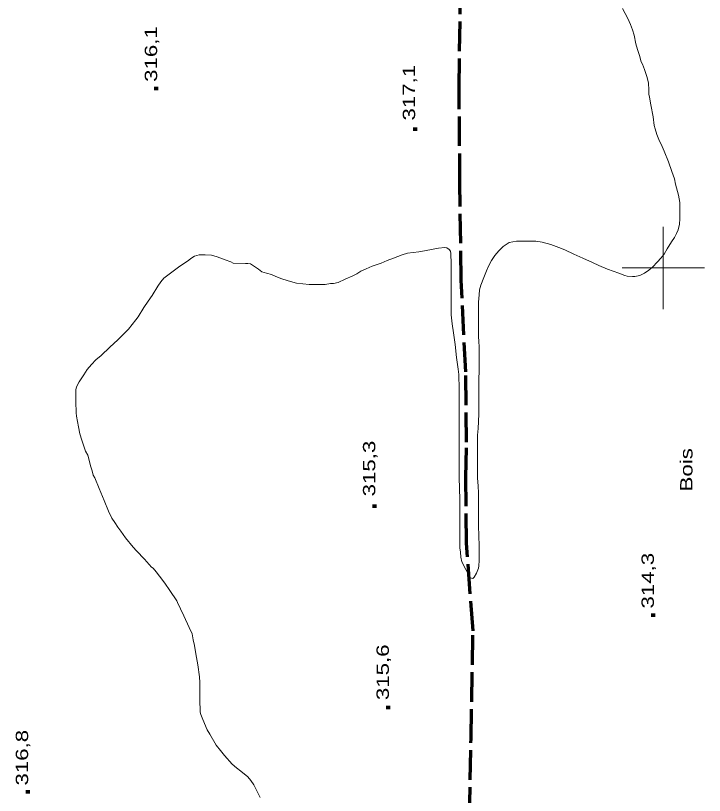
# Model space of a CAD drawing. Extents: x 240591 to 242335, y 5323482 to 5326937.
# Drawn here: x 241642.4 to 241810, y 5324871.6 to 5325061.4 of the extents above; entities that cross this region are included whole.
import ezdxf

# ---------------------------------------------------------------- set-up
doc = ezdxf.new("R2010")
doc.units = 0
doc.header["$LTSCALE"] = 1.2
doc.linetypes.add('LONG_DASHED', pattern=[7.5, 6, -1.5])
for name, color, linetype, lineweight in [('2', 7, 'Continuous', 13), ('22', 7, 'LONG_DASHED', 70), ('3', 7, 'Continuous', 140), ('44', 7, 'Continuous', 25), ('61', 7, 'Continuous', 13)]:
    doc.layers.add(name, color=color, linetype=linetype, lineweight=lineweight)

msp = doc.modelspace()

# ---------------------------------------------------------------- linework, layer by layer
at = {"layer": '2', "linetype": 'LONG_DASHED'}
for points in [[(241790.1, 5325063.2), (241791.4, 5325060.7), (241792, 5325059.3), (241792.5, 5325058), (241792.9, 5325056.7), (241793.3, 5325054.6), (241793.7, 5325053.2), (241794.2, 5325051.7), (241794.6, 5325050.2), (241794.9, 5325049.6), (241795.4, 5325048.3), (241796.1, 5325046.4), (241796.4, 5325045), (241796.5, 5325043.4), (241796.5, 5325042.3), (241796.6, 5325041.6), (241797, 5325039.7), (241797.5, 5325036.8), (241797.8, 5325034.7), (241798, 5325033.9), (241798.4, 5325032.5), (241798.9, 5325031.3), (241799.7, 5325029.6), (241800.2, 5325028.4), (241801.3, 5325025.8), (241802.1, 5325023.5), (241802.7, 5325021.7), (241803, 5325020.4), (241803.7, 5325017.7), (241804, 5325015.9), (241804, 5325014.7), (241804, 5325012), (241803.9, 5325010.7), (241803.6, 5325009.3), (241803.2, 5325008.4), (241802.7, 5325007.4), (241802, 5325006.4), (241800.9, 5325004.7), (241800.2, 5325003.4), (241799.4, 5325002.4), (241798.6, 5325001.5), (241797.4, 5325000.2), (241796.5, 5324999.5), (241795.4, 5324998.7), (241794.3, 5324998.2), (241793.1, 5324997.9), (241792.5, 5324997.9), (241791.2, 5324998), (241790.6, 5324998.2), (241789.2, 5324998.7), (241786.4, 5324999.7), (241784.3, 5325000.6), (241782.8, 5325001.3), (241780.4, 5325002.4), (241778.2, 5325003.4), (241776, 5325004.4), (241774.6, 5325005), (241772.6, 5325005.7), (241770.5, 5325006.3), (241769, 5325006.5), (241767.4, 5325006.5), (241764.3, 5325006.5), (241762.5, 5325006.2), (241762, 5325005.9), (241761, 5325005.2), (241760, 5325004.2), (241759, 5325003), (241758.2, 5325001.8), (241757.5, 5325000.6), (241757, 5324999.3), (241756.3, 5324997.7), (241755.6, 5324995.8), (241755.3, 5324994.7), (241755.2, 5324993.5), (241755, 5324991.7), (241755, 5324990), (241755, 5324988), (241755, 5324985.2), (241755, 5324983.3), (241755.1, 5324982.1), (241755.2, 5324980.8), (241755.2, 5324978.2)], [(241755.2, 5324978.2), (241755.2, 5324975.2), (241755.1, 5324972.7), (241755.1, 5324970.2), (241755.1, 5324967.5), (241755.1, 5324964.5), (241755, 5324962.6), (241754.9, 5324960.9), (241754.8, 5324959.3), (241754.8, 5324957.8), (241754.8, 5324954.6), (241754.8, 5324952), (241754.8, 5324948.8), (241754.9, 5324947), (241755, 5324945.2), (241755, 5324943.5), (241755, 5324940.9), (241755, 5324937.6), (241755.1, 5324934.4), (241755.2, 5324932.8), (241755.2, 5324931.2), (241755.2, 5324928.8), (241755.1, 5324927.5), (241755, 5324926.9), (241754.5, 5324925.7), (241754, 5324924.7), (241753.6, 5324924.4), (241753, 5324924.6), (241752.7, 5324925.1), (241751.9, 5324926.6), (241751, 5324928.5), (241750.7, 5324929.6), (241750.6, 5324930.8), (241750.5, 5324931.9), (241750.5, 5324934.2), (241750.5, 5324937.4), (241750.5, 5324940.4), (241750.5, 5324943.6), (241750.4, 5324946.3), (241750.3, 5324949), (241750.3, 5324951.6), (241750.3, 5324955), (241750.3, 5324958.6), (241750.3, 5324961.1), (241750.3, 5324964), (241750.3, 5324966.9), (241750.3, 5324970.5), (241750.2, 5324974.1), (241750.1, 5324975.4), (241749.7, 5324978.2), (241749.3, 5324981.4), (241748.9, 5324984.2), (241748.6, 5324986.4), (241748.4, 5324988.6), (241748.4, 5324989.6), (241748.4, 5324992.9), (241748.4, 5324995.7), (241748.4, 5324998.3), (241748.4, 5325001), (241748.3, 5325003.5), (241748.2, 5325004.1), (241747.9, 5325004.5), (241747.3, 5325004.9), (241746.8, 5325005), (241745.3, 5325004.8), (241744, 5325004.6), (241741.9, 5325004.2), (241740.5, 5325003.9), (241739.1, 5325003.8), (241737.7, 5325003.6), (241736.4, 5325003.2), (241734.3, 5325002.4), (241732.8, 5325001.8), (241731.3, 5325001.2), (241729.1, 5325000.4), (241727.7, 5324999.8), (241726.4, 5324999.2), (241725.4, 5324998.6), (241724.4, 5324998.1), (241722.6, 5324997.3), (241720.9, 5324996.5), (241719.7, 5324996.2), (241719, 5324996.2), (241717.7, 5324996), (241716.3, 5324996), (241713.8, 5324996), (241712.3, 5324996.1), (241710.7, 5324996.3), (241709.3, 5324996.7), (241707.4, 5324997.3), (241706.3, 5324997.7), (241704.6, 5324998.4), (241703.4, 5324998.7), (241702.3, 5324999.1), (241701.5, 5324999.7), (241699.5, 5325001), (241698.9, 5325001.1), (241698.3, 5325001.1), (241695.3, 5325001.2), (241694.7, 5325001.5), (241693.4, 5325002)], [(241693.4, 5325002), (241691.4, 5325002.7), (241690, 5325003.1), (241688.5, 5325003.2), (241687, 5325003.2), (241685.9, 5325002.9), (241685, 5325002.3), (241684.5, 5325001.9), (241682, 5325000.2), (241679.7, 5324998.5), (241678.4, 5324997.5), (241677.7, 5324996.6), (241677, 5324995.6), (241675.6, 5324993.3), (241674.6, 5324991.9), (241673.6, 5324990.4), (241672.2, 5324988.1), (241671.6, 5324987.4), (241669.8, 5324985.1), (241668.5, 5324983.8), (241667.2, 5324982.5), (241665.3, 5324980.7), (241663.2, 5324978.7), (241661.9, 5324977.6), (241660.8, 5324976.5), (241659.8, 5324975.3), (241659, 5324974), (241657.8, 5324972.3), (241657.2, 5324971.1), (241657, 5324970.3), (241657, 5324969.3), (241657, 5324967.5), (241657.1, 5324964.7), (241657.2, 5324963.9), (241657.7, 5324961.3), (241658, 5324959.6), (241658.5, 5324958.1), (241659.4, 5324955.4), (241659.9, 5324954.4), (241660.3, 5324953.2), (241660.6, 5324951.8), (241661, 5324950.6), (241661.2, 5324949.6), (241661.6, 5324948.9)], [(241661.6, 5324948.9), (241662.7, 5324946.3), (241663.9, 5324943.4), (241665, 5324940.8), (241665.8, 5324939.1), (241666.5, 5324938), (241667.2, 5324936.9), (241668, 5324935.9), (241669.1, 5324934.3), (241671, 5324932), (241671.8, 5324931.1), (241673.7, 5324929.1), (241675.4, 5324927.2), (241675.8, 5324926.9), (241676.6, 5324926), (241677.4, 5324925), (241678.7, 5324923.3), (241679.9, 5324921.5), (241681.6, 5324919), (241681.8, 5324918.6), (241682.5, 5324917), (241683.3, 5324915.3), (241684.6, 5324912.5), (241685.3, 5324910.9), (241685.6, 5324909.5), (241685.9, 5324908.1), (241686.2, 5324906.1), (241686.7, 5324903.4), (241687.1, 5324900.5), (241687.2, 5324899.1), (241687.2, 5324897.8), (241687.2, 5324895), (241687.3, 5324891.9), (241687.4, 5324891.3), (241687.9, 5324890.1), (241689, 5324887.6), (241689.6, 5324886.5), (241691.2, 5324883.8), (241692.2, 5324882.5), (241693.2, 5324881.3), (241695.1, 5324879.2), (241696.1, 5324878.3), (241697.2, 5324877.5), (241698.9, 5324876.1), (241699.6, 5324875.2), (241700.3, 5324874.2), (241701.1, 5324872.7), (241701.9, 5324871.1)]]:
    msp.add_lwpolyline(points, dxfattribs=at)
at = {"layer": '22'}
for points in [[(241752.1, 5324957.6), (241751.9, 5324974.7), (241750.8, 5324997), (241750.5, 5325020.7), (241750.3, 5325043.8), (241750.6, 5325064.9)], [(241752.7, 5324812.4), (241752.9, 5324831.3), (241752.7, 5324857.4), (241753.2, 5324885.4), (241753.7, 5324911.7), (241752.1, 5324933), (241751.9, 5324949), (241752.1, 5324957.6)]]:
    msp.add_lwpolyline(points, dxfattribs=at)
at = {"layer": '3'}
for p, q in [((241676.6, 5325043.3), (241676.6, 5325044.1)), ((241739.6, 5325033.4), (241739.6, 5325034.2)), ((241729.7, 5324941.6), (241729.7, 5324942.4)), ((241797.5, 5324915.1), (241797.5, 5324915.9)), ((241733, 5324892.6), (241733, 5324893.4)), ((241645.3, 5324872.1), (241645.3, 5324872.9))]:
    msp.add_line(p, q, dxfattribs=at)
at = {"layer": '61'}
for points in [[(241800, 5325010), (241800, 5325000), (241800, 5324990)], [(241790, 5325000), (241800, 5325000), (241810, 5325000)]]:
    msp.add_lwpolyline(points, dxfattribs=at)

# ---------------------------------------------------------------- texts
at = {"layer": '3', "width": 1.35}
for s, p in [('316,1', (241676.8, 5325045.3)), ('317,1', (241739.6, 5325035.9)), ('315,3', (241729.9, 5324944.4)), ('314,3', (241797.7, 5324917.1)), ('315,6', (241733.2, 5324894.8)), ('316,8', (241645.4, 5324874))]:
    msp.add_text(s, height=3, rotation=90, dxfattribs=at).set_placement(p)
at = {"layer": '44', "width": 1.35}
msp.add_text('Bois', height=3, rotation=90, dxfattribs=at).set_placement((241807.1, 5324945.6))

doc.saveas('drawing.dxf')
